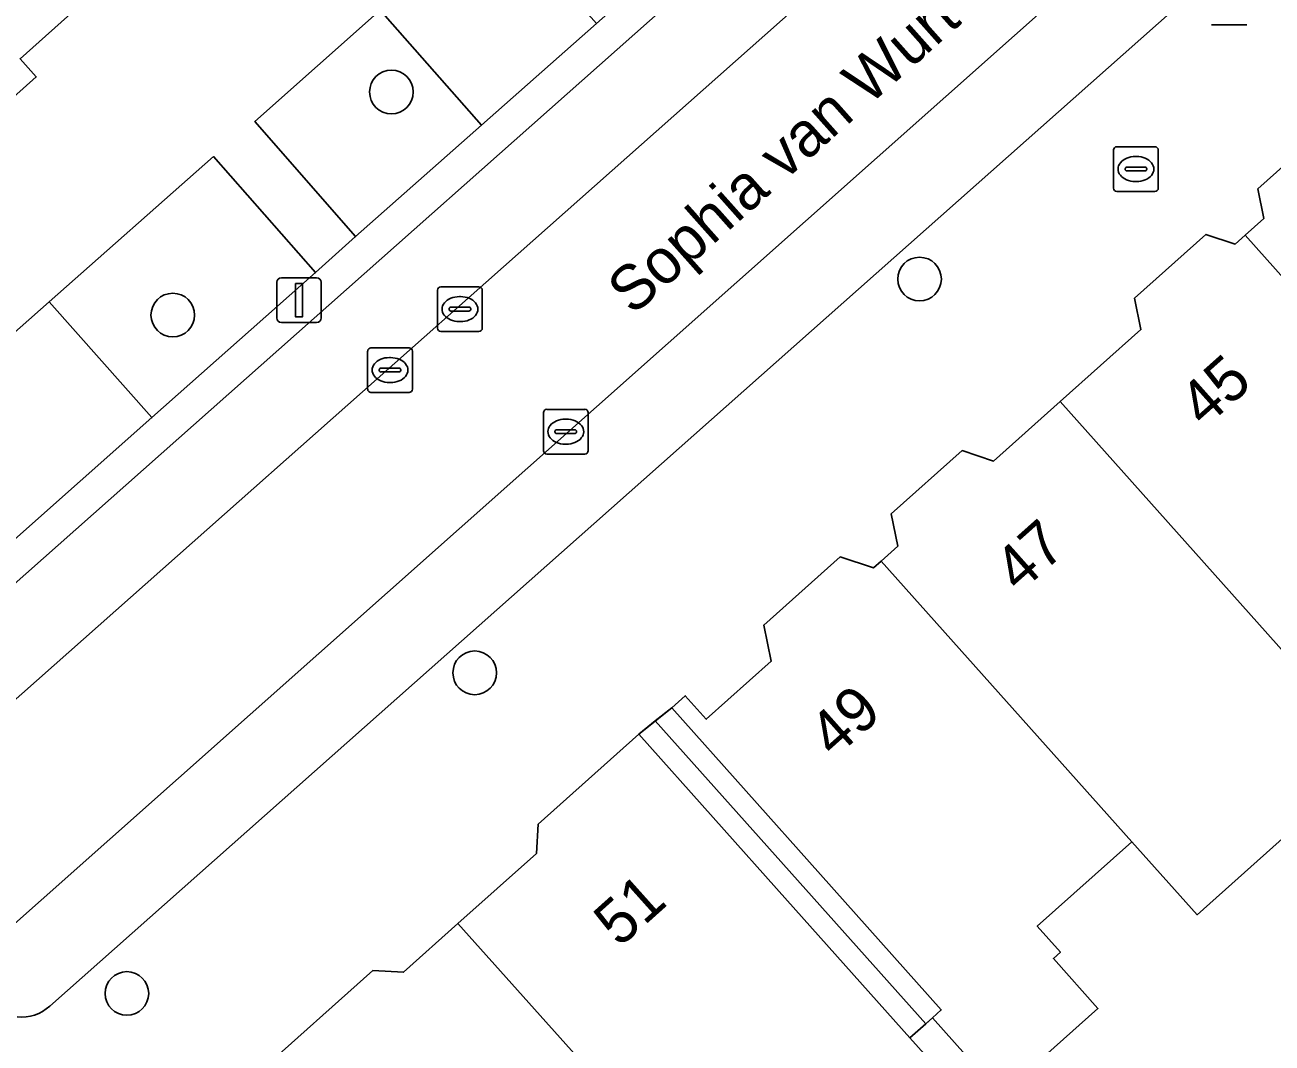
# Model space of a CAD drawing. Extents: x 159960 to 160866, y 382700 to 383354.
# Drawn here: x 160413.42 to 160441.35, y 382927.04 to 382949.84 of the extents above; entities that cross this region are included whole.
import ezdxf

# ---------------------------------------------------------------- set-up
doc = ezdxf.new("R2010")
doc.units = 0
for name, color, linetype in [('IMGEO_Boom', 7, 'Continuous'), ('IMGEO_Brandkraan', 7, 'Continuous'), ('IMGEO_Erf', 7, 'Continuous'), ('IMGEO_Groenvoorziening', 7, 'Continuous'), ('IMGEO_Kolk', 7, 'Continuous'), ('IMGEO_Lichtmast', 7, 'Continuous'), ('IMGEO_Openbare_ruimte_label', 7, 'Continuous'), ('IMGEO_Pand', 7, 'Continuous'), ('IMGEO_Pand_nummerreeks', 7, 'Continuous'), ('IMGEO_Pand_overbouw', 7, 'Continuous'), ('IMGEO_Parkeervlak_open', 7, 'Continuous'), ('IMGEO_Rijbaan_lokaal_open', 7, 'Continuous'), ('IMGEO_Rioolput', 7, 'Continuous'), ('IMGEO_Voetpad_open', 7, 'Continuous')]:
    doc.layers.add(name, color=color, linetype=linetype)

msp = doc.modelspace()

# ---------------------------------------------------------------- linework, layer by layer
at = {"layer": 'IMGEO_Boom'}
for centre in [(160421.627, 382948.336), (160433.453, 382944.147), (160416.732, 382943.341), (160423.493, 382935.332), (160415.703, 382928.154)]:
    msp.add_circle(centre, 0.489, dxfattribs=at)
at = {"layer": 'IMGEO_Brandkraan'}
for p, q in [((160437.799, 382946.185), (160437.799, 382947.037)), ((160437.874, 382947.111), (160438.726, 382947.111)), ((160438.8, 382947.037), (160438.8, 382946.185)), ((160438.287, 382946.891), (160438.312, 382946.891)), ((160438.058, 382946.605), (160438.058, 382946.617)), ((160438.496, 382946.568), (160438.098, 382946.568)), ((160438.101, 382946.654), (160438.499, 382946.654)), ((160438.542, 382946.617), (160438.542, 382946.605)), ((160438.31, 382946.331), (160438.285, 382946.331)), ((160438.726, 382946.111), (160437.874, 382946.111))]:
    msp.add_line(p, q, dxfattribs=at)
for points in [[(160437.799, 382946.185), (160437.799, 382947.037)], [(160437.874, 382947.111), (160438.726, 382947.111)], [(160438.8, 382947.037), (160438.8, 382946.185)], [(160438.726, 382946.111), (160437.874, 382946.111)]]:
    msp.add_lwpolyline(points, dxfattribs=at)
for centre, radius, start, end in [((160437.876, 382947.035), 0.0765, 91.552, 178.448), ((160437.876, 382947.035), 0.0765, 91.552, 178.448), ((160438.724, 382947.035), 0.0765, 1.552, 88.448), ((160438.724, 382947.035), 0.0765, 1.552, 88.448), ((160438.098, 382946.614), 0.0403, 85.8775, 175.7526), ((160438.095, 382946.604), 0.0366, 178.938, 274.7102), ((160438.499, 382946.611), 0.043, 264.8664, 352.4533), ((160438.503, 382946.616), 0.0386, 1.7309, 96.639), ((160437.876, 382946.187), 0.0765, 181.552, 268.448), ((160437.876, 382946.187), 0.0765, 181.552, 268.448), ((160438.724, 382946.187), 0.0765, 271.552, 358.448), ((160438.724, 382946.187), 0.0765, 271.552, 358.448)]:
    msp.add_arc(centre, radius, start, end, dxfattribs=at)
for centre, major_axis, ratio, start_param, end_param in [((160438.286, 382946.611), (-0.387, 0.002), 0.722429, 4.712389, 7.853982), ((160438.311, 382946.611), (-0.39, 0.002), 0.717154, 1.570796, 4.712389)]:
    msp.add_ellipse(centre, major_axis=major_axis, ratio=ratio, start_param=start_param, end_param=end_param, dxfattribs=at)
at = {"layer": 'IMGEO_Erf'}
msp.add_lwpolyline([(160427.17, 382933.961), (160430.499, 382930.23), (160433.239, 382927.16), (160433.741, 382927.608), (160433.938, 382927.784), (160431.233, 382930.815), (160427.904, 382934.546)], close=True, dxfattribs=at)
msp.add_lwpolyline([(160441.646, 382931.682), (160439.667, 382929.916), (160438.207, 382931.551), (160436.088, 382929.661), (160436.608, 382929.078), (160436.45, 382928.936), (160437.449, 382927.817), (160435.282, 382925.882)], dxfattribs=at)
at = {"layer": 'IMGEO_Groenvoorziening'}
for points in [[(160426.217, 382949.87), (160423.928, 382952.442), (160421.372, 382950.168), (160423.646, 382947.596)], [(160423.646, 382947.596), (160421.372, 382950.168), (160418.569, 382947.674), (160420.823, 382945.099)], [(160419.928, 382944.291), (160417.641, 382946.889), (160413.964, 382943.641), (160416.264, 382941.045)], [(160416.264, 382941.045), (160413.964, 382943.641), (160412.465, 382942.317), (160411.276, 382943.646), (160407.972, 382940.691), (160411.443, 382936.773)]]:
    msp.add_lwpolyline(points, close=True, dxfattribs=at)
at = {"layer": 'IMGEO_Kolk'}
for p, q in [((160422.661, 382943.049), (160422.661, 382943.901)), ((160422.736, 382943.975), (160423.588, 382943.975)), ((160423.662, 382943.901), (160423.662, 382943.049)), ((160423.149, 382943.755), (160423.174, 382943.755)), ((160422.92, 382943.469), (160422.92, 382943.481)), ((160423.358, 382943.432), (160422.96, 382943.432)), ((160422.963, 382943.518), (160423.361, 382943.518)), ((160423.404, 382943.481), (160423.404, 382943.469)), ((160423.172, 382943.195), (160423.147, 382943.195)), ((160423.588, 382942.975), (160422.736, 382942.975)), ((160425.031, 382940.305), (160425.031, 382941.157)), ((160425.106, 382941.231), (160425.958, 382941.231)), ((160426.032, 382941.157), (160426.032, 382940.305)), ((160425.519, 382941.011), (160425.544, 382941.011)), ((160425.29, 382940.725), (160425.29, 382940.737)), ((160425.728, 382940.688), (160425.33, 382940.688)), ((160425.333, 382940.774), (160425.731, 382940.774)), ((160425.774, 382940.737), (160425.774, 382940.725)), ((160425.542, 382940.451), (160425.517, 382940.451)), ((160425.958, 382940.231), (160425.106, 382940.231))]:
    msp.add_line(p, q, dxfattribs=at)
for points in [[(160422.661, 382943.049), (160422.661, 382943.901)], [(160422.736, 382943.975), (160423.588, 382943.975)], [(160423.662, 382943.901), (160423.662, 382943.049)], [(160423.588, 382942.975), (160422.736, 382942.975)], [(160425.031, 382940.305), (160425.031, 382941.157)], [(160425.106, 382941.231), (160425.958, 382941.231)], [(160426.032, 382941.157), (160426.032, 382940.305)], [(160425.958, 382940.231), (160425.106, 382940.231)]]:
    msp.add_lwpolyline(points, dxfattribs=at)
for centre, radius, start, end in [((160422.738, 382943.899), 0.0765, 91.552, 178.448), ((160422.738, 382943.899), 0.0765, 91.552, 178.448), ((160423.586, 382943.899), 0.0765, 1.552, 88.448), ((160423.586, 382943.899), 0.0765, 1.552, 88.448), ((160422.96, 382943.478), 0.0403, 85.8775, 175.7526), ((160422.957, 382943.468), 0.0366, 178.938, 274.7102), ((160423.361, 382943.475), 0.043, 264.8664, 352.4533), ((160423.365, 382943.48), 0.0386, 1.7309, 96.639), ((160422.738, 382943.051), 0.0765, 181.552, 268.448), ((160422.738, 382943.051), 0.0765, 181.552, 268.448), ((160423.586, 382943.051), 0.0765, 271.552, 358.448), ((160423.586, 382943.051), 0.0765, 271.552, 358.448), ((160425.108, 382941.155), 0.0765, 91.552, 178.448), ((160425.108, 382941.155), 0.0765, 91.552, 178.448), ((160425.956, 382941.155), 0.0765, 1.552, 88.448), ((160425.956, 382941.155), 0.0765, 1.552, 88.448), ((160425.33, 382940.734), 0.0403, 85.8775, 175.7526), ((160425.327, 382940.724), 0.0366, 178.938, 274.7102), ((160425.731, 382940.731), 0.043, 264.8664, 352.4533), ((160425.735, 382940.736), 0.0386, 1.7309, 96.639), ((160425.108, 382940.307), 0.0765, 181.552, 268.448), ((160425.108, 382940.307), 0.0765, 181.552, 268.448), ((160425.956, 382940.307), 0.0765, 271.552, 358.448), ((160425.956, 382940.307), 0.0765, 271.552, 358.448)]:
    msp.add_arc(centre, radius, start, end, dxfattribs=at)
for centre, major_axis, ratio, start_param, end_param in [((160423.148, 382943.475), (-0.387, 0.002), 0.722429, 4.712389, 7.853982), ((160423.173, 382943.475), (-0.39, 0.002), 0.717154, 1.570796, 4.712389), ((160425.518, 382940.731), (-0.387, 0.002), 0.722429, 4.712389, 7.853982), ((160425.543, 382940.731), (-0.39, 0.002), 0.717154, 1.570796, 4.712389)]:
    msp.add_ellipse(centre, major_axis=major_axis, ratio=ratio, start_param=start_param, end_param=end_param, dxfattribs=at)
at = {"layer": 'IMGEO_Lichtmast'}
for p, q in [((160440.785, 382949.836), (160439.995, 382949.836)), ((160439.995, 382949.836), (160440.785, 382949.836)), ((160419.163, 382944.176), (160419.953, 382944.176)), ((160419.953, 382944.176), (160419.163, 382944.176)), ((160419.063, 382943.276), (160419.063, 382944.076)), ((160419.063, 382944.076), (160419.063, 382943.276)), ((160420.053, 382944.076), (160420.053, 382943.276)), ((160420.053, 382943.276), (160420.053, 382944.076)), ((160419.953, 382943.176), (160419.163, 382943.176)), ((160419.163, 382943.176), (160419.953, 382943.176))]:
    msp.add_line(p, q, dxfattribs=at)
msp.add_lwpolyline([(160419.483, 382944.051), (160419.633, 382944.051), (160419.633, 382943.301), (160419.483, 382943.301), (160419.483, 382944.051)], dxfattribs=at)
for centre, start, end in [((160419.163, 382944.076), 90, 180), ((160419.163, 382944.076), 90, 180), ((160419.953, 382944.076), 0, 90), ((160419.953, 382944.076), 360, 90), ((160419.163, 382943.276), 180, 270), ((160419.163, 382943.276), 180, 270), ((160419.953, 382943.276), 270, 0), ((160419.953, 382943.276), 270, 0)]:
    msp.add_arc(centre, 0.1, start, end, dxfattribs=at)
at = {"layer": 'IMGEO_Pand'}
for points in [[(160407.599, 382958.158), (160403.418, 382954.434), (160410.84, 382946.148), (160413.673, 382948.672), (160413.312, 382949.078), (160414.659, 382950.278)], [(160444.653, 382948.597), (160443.292, 382947.382), (160442.634, 382947.599), (160441.029, 382946.166), (160441.166, 382945.507), (160440.742, 382945.128), (160446.356, 382938.841), (160448.711, 382936.204), (160450.83, 382938.096), (160451.936, 382936.856), (160453.717, 382938.446)], [(160440.742, 382945.128), (160440.522, 382944.932), (160439.868, 382945.147), (160438.266, 382943.718), (160438.412, 382943.018), (160436.604, 382941.404), (160443.672, 382933.49), (160445.531, 382935.149), (160444.62, 382936.17), (160444.894, 382936.415), (160444.336, 382937.039), (160446.356, 382938.841)], [(160436.604, 382941.404), (160435.113, 382940.074), (160434.406, 382940.307), (160432.82, 382938.891), (160432.97, 382938.169), (160432.596, 382937.835), (160438.207, 382931.551), (160439.667, 382929.916), (160441.646, 382931.682), (160443.672, 382933.49)], [(160432.596, 382937.835), (160432.423, 382937.68), (160431.673, 382937.928), (160429.964, 382936.402), (160430.133, 382935.591), (160428.677, 382934.292), (160428.208, 382934.818), (160427.904, 382934.546), (160431.233, 382930.815), (160433.938, 382927.784), (160433.741, 382927.608), (160435.282, 382925.882), (160437.449, 382927.817), (160436.45, 382928.936), (160436.608, 382929.078), (160436.088, 382929.661), (160438.207, 382931.551)], [(160430.499, 382930.23), (160427.17, 382933.961), (160424.914, 382931.947), (160424.876, 382931.287), (160423.118, 382929.718), (160430.046, 382921.974), (160434.113, 382925.603), (160434.4, 382925.86), (160433.239, 382927.16)], [(160423.118, 382929.718), (160421.899, 382928.63), (160421.214, 382928.669), (160418.619, 382926.353), (160425.87, 382918.247), (160430.046, 382921.974)]]:
    msp.add_lwpolyline(points, close=True, dxfattribs=at)
at = {"layer": 'IMGEO_Pand_overbouw'}
for points in [[(160427.904, 382934.546), (160427.537, 382934.254), (160433.592, 382927.475), (160433.741, 382927.608), (160433.938, 382927.784), (160431.233, 382930.815)], [(160427.17, 382933.961), (160430.499, 382930.23), (160433.239, 382927.16), (160433.592, 382927.475), (160427.537, 382934.254)]]:
    msp.add_lwpolyline(points, close=True, dxfattribs=at)
at = {"layer": 'IMGEO_Parkeervlak_open'}
for points in [[(160408.15, 382930.258), (160454.98, 382971.761)], [(160451.653, 382971.429), (160408.888, 382933.517)], [(160413.975, 382927.871), (160458.756, 382967.571), (160457.445, 382969.027), (160410.637, 382927.449)]]:
    msp.add_lwpolyline(points, dxfattribs=at)
msp.add_arc((160413.344, 382928.551), 0.928, 264.0861, 312.8783, dxfattribs=at)
at = {"layer": 'IMGEO_Rijbaan_lokaal_open'}
msp.add_lwpolyline([(160454.98, 382971.761), (160408.15, 382930.258), (160410.637, 382927.449), (160457.445, 382969.027)], close=True, dxfattribs=at)
at = {"layer": 'IMGEO_Rioolput'}
for p, q in [((160421.095, 382941.684), (160421.095, 382942.536)), ((160421.17, 382942.61), (160422.022, 382942.61)), ((160422.096, 382942.536), (160422.096, 382941.684)), ((160421.583, 382942.39), (160421.608, 382942.39)), ((160421.354, 382942.104), (160421.354, 382942.116)), ((160421.792, 382942.067), (160421.394, 382942.067)), ((160421.397, 382942.153), (160421.795, 382942.153)), ((160421.838, 382942.116), (160421.838, 382942.104)), ((160421.606, 382941.83), (160421.581, 382941.83)), ((160422.022, 382941.61), (160421.17, 382941.61))]:
    msp.add_line(p, q, dxfattribs=at)
for points in [[(160421.095, 382941.684), (160421.095, 382942.536)], [(160421.17, 382942.61), (160422.022, 382942.61)], [(160422.096, 382942.536), (160422.096, 382941.684)], [(160422.022, 382941.61), (160421.17, 382941.61)]]:
    msp.add_lwpolyline(points, dxfattribs=at)
for centre, radius, start, end in [((160421.172, 382942.534), 0.0765, 91.552, 178.448), ((160421.172, 382942.534), 0.0765, 91.552, 178.448), ((160422.02, 382942.534), 0.0765, 1.552, 88.448), ((160422.02, 382942.534), 0.0765, 1.552, 88.448), ((160421.394, 382942.113), 0.0403, 85.8775, 175.7526), ((160421.391, 382942.103), 0.0366, 178.938, 274.7102), ((160421.795, 382942.11), 0.043, 264.8664, 352.4533), ((160421.799, 382942.115), 0.0386, 1.7309, 96.639), ((160421.172, 382941.686), 0.0765, 181.552, 268.448), ((160421.172, 382941.686), 0.0765, 181.552, 268.448), ((160422.02, 382941.686), 0.0765, 271.552, 358.448), ((160422.02, 382941.686), 0.0765, 271.552, 358.448)]:
    msp.add_arc(centre, radius, start, end, dxfattribs=at)
for centre, major_axis, ratio, start_param, end_param in [((160421.582, 382942.11), (-0.387, 0.002), 0.722429, 4.712389, 7.853982), ((160421.607, 382942.11), (-0.39, 0.002), 0.717154, 1.570796, 4.712389)]:
    msp.add_ellipse(centre, major_axis=major_axis, ratio=ratio, start_param=start_param, end_param=end_param, dxfattribs=at)
at = {"layer": 'IMGEO_Voetpad_open'}
for points in [[(160412.465, 382942.317), (160413.964, 382943.641), (160417.641, 382946.889), (160419.928, 382944.291), (160420.823, 382945.099), (160418.569, 382947.674), (160421.372, 382950.168), (160423.928, 382952.442), (160434.29, 382961.662), (160435.207, 382960.633), (160436.609, 382959.061), (160437.509, 382959.85), (160435.179, 382962.47), (160440.393, 382967.141), (160443.298, 382969.743), (160442.137, 382971.085), (160451.169, 382979.053)], [(160451.375, 382972.166), (160442.743, 382964.499), (160437.509, 382959.85), (160436.609, 382959.061), (160432.286, 382955.237), (160426.217, 382949.87), (160423.646, 382947.596), (160420.823, 382945.099), (160419.928, 382944.291), (160416.264, 382941.045), (160411.443, 382936.773), (160408.1, 382933.812)], [(160464.135, 382972.301), (160458.756, 382967.571), (160413.975, 382927.871)], [(160408.888, 382933.517), (160451.653, 382971.429)], [(160414.659, 382950.278), (160413.312, 382949.078), (160413.673, 382948.672), (160410.84, 382946.148)], [(160418.619, 382926.353), (160421.214, 382928.669), (160421.899, 382928.63), (160423.118, 382929.718), (160424.876, 382931.287), (160424.914, 382931.947), (160427.17, 382933.961), (160427.904, 382934.546), (160428.208, 382934.818), (160428.677, 382934.292), (160430.133, 382935.591), (160429.964, 382936.402), (160431.673, 382937.928), (160432.423, 382937.68), (160432.596, 382937.835), (160432.97, 382938.169), (160432.82, 382938.891), (160434.406, 382940.307), (160435.113, 382940.074), (160436.604, 382941.404), (160438.412, 382943.018), (160438.266, 382943.718), (160439.868, 382945.147), (160440.522, 382944.932), (160440.742, 382945.128), (160441.166, 382945.507), (160441.029, 382946.166), (160442.634, 382947.599)], [(160467.569, 382938.938), (160444.013, 382920.854), (160444.156, 382920.699), (160441.8, 382918.531), (160441.463, 382918.897), (160441.281, 382918.757), (160435.282, 382925.882), (160433.741, 382927.608), (160433.239, 382927.16), (160434.4, 382925.86), (160434.113, 382925.603), (160438.834, 382919.939), (160434.479, 382916.649), (160432.446, 382914.863), (160428.592, 382911.843), (160426.256, 382909.76), (160426.105, 382909.929), (160414.009, 382900.58), (160413.715, 382900.91), (160412.146, 382899.51)]]:
    msp.add_lwpolyline(points, dxfattribs=at)
msp.add_arc((160413.344, 382928.551), 0.928, 264.0861, 312.8783, dxfattribs=at)

# ---------------------------------------------------------------- texts
at = {"layer": 'IMGEO_Openbare_ruimte_label'}
msp.add_text('Sophia van Wurtemberglaan', height=1, rotation=41.6764, dxfattribs=at).set_placement((160427.035, 382943.314))
at = {"layer": 'IMGEO_Pand_nummerreeks'}
for s, rotation, p in [('45', 41.7298, (160439.834, 382940.791)), ('47', 41.7285, (160435.688, 382937.094)), ('49', 41.7298, (160431.543, 382933.396)), ('51', 41.8374, (160426.732, 382929.165))]:
    msp.add_text(s, height=1, rotation=rotation, dxfattribs=at).set_placement(p)

doc.saveas('drawing.dxf')
